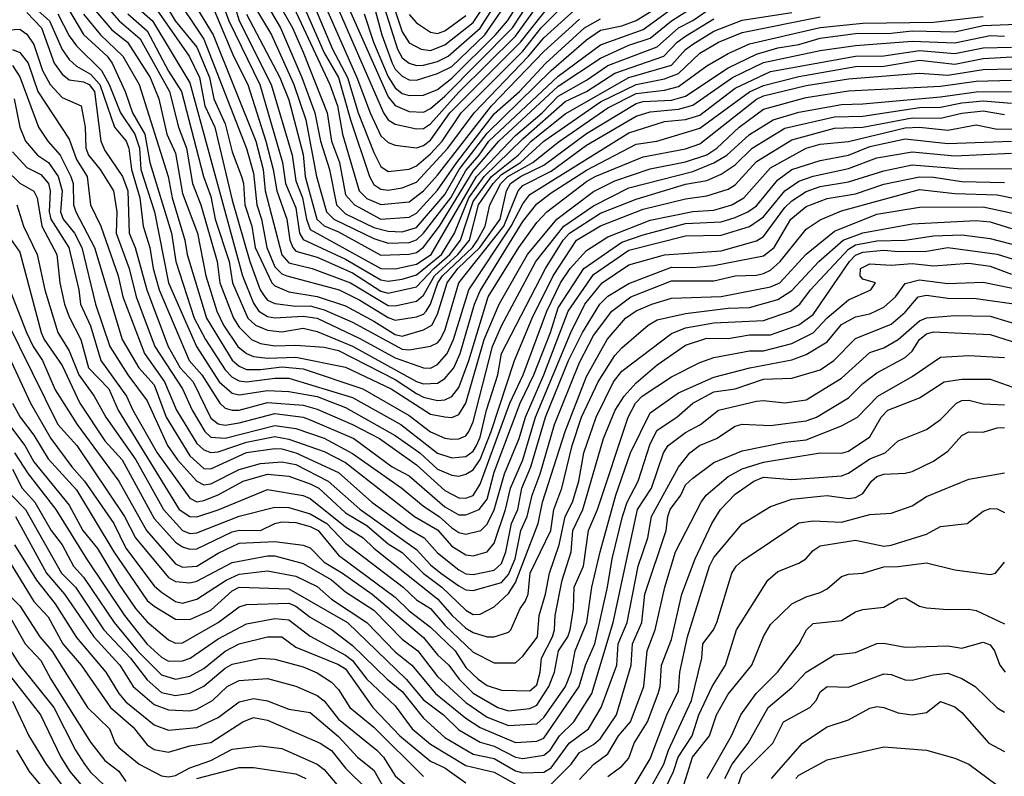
# Model space of a CAD drawing. Header units: metres. Extents: x -51132 to -49532, y -231222 to -229437.
# Tile 496 of 656: x -49736 to -49667, y -230205 to -230152. Entities that reach past the tile are written whole.
import ezdxf

# ---------------------------------------------------------------- set-up
doc = ezdxf.new("R2010")
doc.units = ezdxf.units.M
for name, color, linetype in [('CONTOUR_HALF', 8, 'Continuous'), ('CONTOUR_INDEX', 1, 'Continuous'), ('CONTOUR_INTER', 3, 'Continuous')]:
    doc.layers.add(name, color=color, linetype=linetype)

msp = doc.modelspace()

# ---------------------------------------------------------------- linework, layer by layer
at = {"layer": 'CONTOUR_HALF'}
for points, elevation in [([(-49724.533, -230149.259), (-49722.423, -230152.759), (-49719.421, -230160.259), (-49718.902, -230162.259), (-49718.743, -230163.759), (-49717.58, -230168.287), (-49717.08, -230168.862), (-49715.429, -230169.259), (-49712.732, -230170.259), (-49710.08, -230171.852), (-49709.58, -230171.896), (-49708.08, -230171.567), (-49707.58, -230171.143), (-49706.802, -230169.759), (-49705.166, -230168.259), (-49704.33, -230167.259), (-49703.695, -230164.759), (-49702.655, -230163.259), (-49702.08, -230162.606), (-49700.722, -230161.759), (-49699.08, -230160.258), (-49695.08, -230157.472), (-49692.58, -230156.254), (-49690.58, -230155.85), (-49689.58, -230155.481), (-49688.08, -230154.04), (-49686.76, -230153.259), (-49685.08, -230152.587), (-49679.58, -230151.485)], 44.5), ([(-49717.58, -230148.992), (-49714.2, -230156.259), (-49713.653, -230157.759), (-49713.289, -230159.759), (-49712.126, -230163.759), (-49711.58, -230164.298), (-49710.58, -230164.735), (-49708.58, -230164.536), (-49707.58, -230163.759), (-49706.58, -230162.668), (-49702.77, -230157.759), (-49699.08, -230153.938), (-49696.58, -230151.643)], 40.5), ([(-49710.522, -230150.259), (-49709.418, -230153.759), (-49709.08, -230154.366), (-49708.58, -230154.755), (-49708.08, -230154.913), (-49707.58, -230154.891), (-49706.58, -230154.638), (-49705.83, -230154.259), (-49703.58, -230152.269), (-49701.664, -230149.259)], 36.5), ([(-49722.043, -230149.759), (-49721.312, -230151.759), (-49719.136, -230156.259), (-49717.525, -230161.759), (-49717.313, -230163.259), (-49716.58, -230164.964), (-49716.336, -230166.759), (-49716.08, -230167.194), (-49713.08, -230168.583), (-49710.58, -230170.048), (-49710.08, -230170.148), (-49709.08, -230170.011), (-49708.08, -230169.699), (-49706.31, -230168.259), (-49705.386, -230166.759), (-49704.369, -230164.259), (-49703.304, -230162.759), (-49700.58, -230160.085), (-49697.58, -230157.465), (-49696.08, -230156.744), (-49694.08, -230155.453), (-49690.608, -230154.259), (-49689.672, -230153.259), (-49689.08, -230152.855), (-49687.08, -230151.631)], 43.5), ([(-49719.08, -230149.825), (-49717.671, -230152.259), (-49716.165, -230155.759), (-49715.239, -230158.259), (-49714.853, -230160.259), (-49714.206, -230162.259), (-49713.723, -230164.759), (-49713.08, -230165.391), (-49711.08, -230166.367), (-49710.08, -230166.62), (-49709.08, -230166.673), (-49708.08, -230166.357), (-49706.08, -230164.021), (-49705.06, -230162.259), (-49703.08, -230159.688), (-49698.58, -230155.269), (-49696.08, -230153.102), (-49695.08, -230152.423), (-49693.58, -230152.105), (-49692.58, -230151.73), (-49691.08, -230150.822)], 41.5), ([(-49714.101, -230149.759), (-49710.406, -230158.259), (-49710.08, -230158.761), (-49709.58, -230159.051), (-49708.08, -230159.384), (-49707.58, -230159.371), (-49707.08, -230159.045), (-49705.08, -230156.802), (-49701.08, -230152.837), (-49698.882, -230149.759)], 38.5), ([(-49711.776, -230151.259), (-49711.114, -230153.259), (-49710.08, -230155.722), (-49709.58, -230156.49), (-49709.08, -230156.891), (-49708.58, -230157.045), (-49707.58, -230157.007), (-49706.58, -230156.605), (-49705.58, -230155.818), (-49702.494, -230152.759), (-49701.642, -230151.759), (-49700.391, -230149.759)], 37.5), ([(-49730.08, -230150.598), (-49729.061, -230151.759), (-49727.58, -230153.03), (-49725.511, -230156.759), (-49724.861, -230159.259), (-49724.298, -230160.759), (-49723.89, -230163.259), (-49723.297, -230164.759), (-49722.147, -230168.759), (-49721.95, -230170.259), (-49720.984, -230172.759), (-49720.58, -230173.389), (-49719.712, -230174.259), (-49719.08, -230174.549), (-49718.08, -230174.71), (-49716.58, -230174.663), (-49714.58, -230174.809), (-49713.58, -230175.03), (-49709.58, -230177.094), (-49708.08, -230178.081), (-49707.58, -230178.333), (-49706.58, -230178.575), (-49706.08, -230178.528), (-49705.58, -230178.299), (-49705.08, -230177.649), (-49704.375, -230175.759), (-49703.014, -230171.259), (-49700.848, -230167.759), (-49699.58, -230166.003), (-49698.87, -230165.259), (-49696.08, -230163.096), (-49695.463, -230162.759), (-49692.08, -230161.362), (-49689.08, -230160.797), (-49688.08, -230160.442), (-49684.08, -230157.304), (-49683.58, -230157.054), (-49680.58, -230156.322), (-49677.58, -230155.854), (-49672.58, -230155.456), (-49670.58, -230155.602), (-49668.08, -230155.188), (-49665.08, -230155.118)], 47.5), ([(-49726.003, -230150.259), (-49725.107, -230151.759), (-49723.58, -230153.632), (-49722.686, -230155.759), (-49722.372, -230157.259), (-49721.58, -230159.026), (-49721.08, -230161.006), (-49720.42, -230162.759), (-49720.282, -230163.259), (-49720.198, -230164.759), (-49719.694, -230166.259), (-49719.449, -230167.759), (-49718.288, -230170.259), (-49718.08, -230170.479), (-49717.08, -230170.893), (-49715.08, -230171.22), (-49713.08, -230171.897), (-49711.08, -230172.958), (-49709.58, -230173.919), (-49709.08, -230174.035), (-49707.58, -230173.586), (-49706.982, -230173.259), (-49706.58, -230172.471), (-49705.917, -230170.259), (-49705.146, -230169.259), (-49703.608, -230167.759), (-49702.16, -230165.759), (-49701.73, -230163.759), (-49701.447, -230163.259), (-49700.735, -230162.759), (-49699.08, -230161.956), (-49696.08, -230159.716), (-49692.58, -230157.602), (-49692.08, -230157.466), (-49690.08, -230157.371), (-49689.08, -230157.083), (-49686.08, -230155.076), (-49684.08, -230154.12), (-49682.58, -230153.663), (-49681.08, -230153.436), (-49679.58, -230152.996), (-49677.08, -230152.667), (-49674.58, -230152.629), (-49673.08, -230152.47), (-49670.08, -230152.55), (-49668.08, -230152.102), (-49665.08, -230151.962)], 45.5), ([(-49720.08, -230151.283), (-49717.714, -230155.759), (-49717.08, -230157.343), (-49716.08, -230161.192), (-49715.925, -230162.759), (-49715.102, -230165.759), (-49714.58, -230166.23), (-49713.58, -230166.651), (-49710.58, -230168.317), (-49708.58, -230168.244), (-49708.08, -230168.121), (-49707.58, -230167.752), (-49706.448, -230166.259), (-49704.08, -230162.382), (-49702.251, -230160.259), (-49698.08, -230156.387), (-49695.08, -230154.394), (-49693.08, -230153.48), (-49691.58, -230152.996), (-49690.08, -230151.762), (-49687.58, -230150.168)], 42.5), ([(-49715.265, -230150.759), (-49713.998, -230153.759), (-49712.94, -230155.759), (-49712.179, -230158.259), (-49711.08, -230161.056), (-49710.58, -230162.045), (-49710.08, -230162.412), (-49708.58, -230162.237), (-49708.08, -230162.001), (-49707.08, -230161.153), (-49706.271, -230160.259), (-49704.931, -230158.259), (-49700.58, -230153.911), (-49699.268, -230152.259), (-49697.299, -230150.259)], 39.5), ([(-49735.58, -230151.173), (-49734.545, -230152.259), (-49733.654, -230154.759), (-49733.08, -230155.539), (-49732.58, -230155.922), (-49731.58, -230156.081), (-49731.188, -230156.259), (-49730.808, -230156.759), (-49730.352, -230160.259), (-49730.08, -230160.923), (-49728.816, -230162.759), (-49728.445, -230163.759), (-49728.344, -230166.759), (-49727.92, -230167.759), (-49727.095, -230170.759), (-49725.607, -230174.759), (-49724.752, -230176.259), (-49723.836, -230177.259), (-49722.58, -230179.811), (-49722.08, -230180.211), (-49721.58, -230180.303), (-49720.58, -230180.16), (-49718.08, -230179.484), (-49716.08, -230179.741), (-49715.58, -230179.933), (-49712.489, -230181.259), (-49709.787, -230183.259), (-49708.58, -230183.902), (-49706.08, -230186.088), (-49705.08, -230186.649), (-49704.58, -230186.638), (-49703.645, -230186.259), (-49703.08, -230185.541), (-49702.58, -230183.635), (-49700.756, -230178.759), (-49699.798, -230176.759), (-49698.618, -230173.759), (-49698.08, -230172.034), (-49696.274, -230169.259), (-49693.58, -230167.402), (-49692.08, -230166.862), (-49689.08, -230166.064), (-49686.58, -230165.961), (-49685.58, -230165.648), (-49684.686, -230165.259), (-49684.08, -230164.821), (-49682.58, -230162.982), (-49681.58, -230162.268), (-49679.58, -230161.623), (-49677.58, -230161.237), (-49676.08, -230160.637), (-49673.58, -230160.1), (-49670.58, -230160.425), (-49666.08, -230160.26)], 50.5), ([(-49733.377, -230151.259), (-49732.58, -230152.832), (-49732.08, -230153.534), (-49730.303, -230155.259), (-49729.765, -230156.259), (-49728.965, -230158.259), (-49727.959, -230159.759), (-49727.62, -230160.759), (-49727.529, -230162.259), (-49726.575, -230165.259), (-49725.568, -230170.259), (-49723.595, -230174.759), (-49722.006, -230177.259), (-49721.08, -230178.065), (-49720.58, -230178.176), (-49718.58, -230177.868), (-49717.08, -230177.947), (-49715.08, -230178.292), (-49713.08, -230179.059), (-49709.58, -230181.033), (-49707.829, -230182.259), (-49706.58, -230183.428), (-49705.58, -230183.846), (-49705.08, -230183.913), (-49704.58, -230183.783), (-49704.08, -230183.461), (-49703.58, -230182.732), (-49702.806, -230180.759), (-49701.153, -230175.759), (-49699.9, -230172.759), (-49698.419, -230169.759), (-49696.774, -230167.259), (-49695.08, -230166.239), (-49692.08, -230165.058), (-49689.08, -230164.326), (-49687.58, -230164.111), (-49686.08, -230163.658), (-49685.58, -230163.334), (-49684.08, -230161.685), (-49681.58, -230160.159), (-49678.58, -230159.351), (-49676.58, -230159.28), (-49673.08, -230158.607), (-49671.08, -230158.64), (-49669.58, -230158.272), (-49668.08, -230158.12), (-49666.58, -230158.38)], 49.5), ([(-49731.58, -230151.281), (-49730.381, -230152.759), (-49728.8, -230154.259), (-49727.655, -230156.259), (-49725.606, -230162.759), (-49725.328, -230164.259), (-49724.42, -230167.259), (-49724.269, -230168.259), (-49722.9, -230172.759), (-49721.08, -230175.72), (-49720.58, -230176.15), (-49720.08, -230176.373), (-49719.08, -230176.389), (-49717.58, -230176.189), (-49716.08, -230176.342), (-49711.852, -230177.759), (-49708.58, -230179.621), (-49707.08, -230180.787), (-49706.08, -230181.242), (-49705.58, -230181.311), (-49705.08, -230181.29), (-49704.58, -230181.069), (-49704.374, -230180.759), (-49704.08, -230180.082), (-49702.712, -230174.759), (-49702.08, -230173.308), (-49699.64, -230168.759), (-49697.666, -230166.259), (-49695.58, -230164.816), (-49693.08, -230163.552), (-49688.58, -230162.411), (-49687.08, -230161.79), (-49686.181, -230161.259), (-49684.58, -230159.779), (-49682.909, -230158.759), (-49681.08, -230158.21), (-49678.08, -230157.664), (-49676.58, -230157.63), (-49671.08, -230157.123), (-49668.58, -230156.78), (-49666.08, -230156.745)], 48.5), ([(-49727.85, -230150.759), (-49726.71, -230151.759), (-49724.08, -230156.137), (-49720.354, -230169.759), (-49719.58, -230171.705), (-49719.21, -230172.259), (-49718.58, -230172.649), (-49718.08, -230172.734), (-49716.08, -230172.611), (-49715.08, -230172.763), (-49712.08, -230174.193), (-49709.58, -230175.569), (-49707.58, -230176.264), (-49707.08, -230176.278), (-49706.58, -230176.027), (-49705.908, -230175.259), (-49705.461, -230174.259), (-49704.38, -230170.759), (-49701.402, -230166.259), (-49700.58, -230164.696), (-49700.08, -230164.018), (-49693.08, -230159.661), (-49690.58, -230158.874), (-49689.08, -230158.737), (-49688.08, -230158.432), (-49685.58, -230156.507), (-49683.08, -230155.337), (-49677.08, -230154.255), (-49675.08, -230154.232), (-49672.58, -230153.857), (-49670.08, -230154.072), (-49668.08, -230153.658), (-49666.08, -230153.632)], 46.5), ([(-49708.58, -230151.31), (-49708.08, -230151.913), (-49707.08, -230152.563), (-49706.58, -230152.646), (-49706.08, -230152.463), (-49704.58, -230151.374)], 35.5), ([(-49736.58, -230153.792), (-49736.08, -230153.987), (-49735.493, -230154.759), (-49734.79, -230156.759), (-49732.58, -230160.128), (-49732.08, -230161.561), (-49731.311, -230162.759), (-49731.08, -230164.759), (-49730.361, -230166.259), (-49729.129, -230169.759), (-49728.8, -230171.259), (-49727.275, -230175.259), (-49725.858, -230177.259), (-49725.018, -230179.259), (-49723.58, -230181.612), (-49723.08, -230182.062), (-49722.58, -230182.235), (-49722.08, -230182.195), (-49720.08, -230181.525), (-49718.08, -230181.124), (-49717.08, -230181.306), (-49714.58, -230182.18), (-49713.08, -230182.943), (-49708.203, -230186.759), (-49706.58, -230187.697), (-49705.58, -230188.865), (-49704.58, -230189.462), (-49704.08, -230189.532), (-49703.08, -230189.268), (-49702.58, -230188.655), (-49701.791, -230186.259), (-49701.442, -230184.759), (-49700.575, -230182.759), (-49699.664, -230179.759), (-49697.19, -230173.759), (-49696.189, -230171.759), (-49694.959, -230170.259), (-49693.08, -230168.985), (-49690.58, -230168.292), (-49686.58, -230168.008), (-49684.08, -230167.301), (-49683.58, -230166.992), (-49682.08, -230164.952), (-49681.58, -230164.461), (-49680.58, -230163.808), (-49679.58, -230163.465), (-49677.58, -230163.134), (-49675.08, -230162.357), (-49673.08, -230161.92), (-49669.58, -230162.218), (-49665.58, -230162.197)], 51.5), ([(-49736.464, -230157.259), (-49736.07, -230159.259), (-49735.669, -230160.259), (-49734.812, -230161.259), (-49734.044, -230161.759), (-49733.373, -230162.759), (-49733.091, -230163.759), (-49733.189, -230165.259), (-49733.021, -230165.759), (-49732.219, -230166.759), (-49731.686, -230167.759), (-49730.723, -230171.759), (-49729.714, -230174.759), (-49728.456, -230176.759), (-49727.08, -230178.598), (-49725.643, -230181.759), (-49724.938, -230182.759), (-49723.58, -230184.273), (-49723.08, -230184.524), (-49722.58, -230184.447), (-49720.58, -230183.443), (-49719.08, -230183.015), (-49717.58, -230182.896), (-49716.58, -230183.1), (-49714.299, -230184.259), (-49712.08, -230186.239), (-49708.08, -230189.095), (-49707.08, -230190.179), (-49706.345, -230190.759), (-49705.08, -230191.664), (-49704.58, -230191.933), (-49704.08, -230191.995), (-49702.08, -230191.423), (-49701.58, -230190.856), (-49701.107, -230189.759), (-49700.701, -230187.759), (-49700.253, -230186.759), (-49699.908, -230185.259), (-49699.345, -230183.759), (-49698.328, -230180.259), (-49696.58, -230175.898), (-49695.58, -230173.983), (-49694.278, -230172.259), (-49692.94, -230171.259), (-49690.08, -230170.123), (-49687.08, -230170.123), (-49685.58, -230169.765), (-49684.08, -230169.732), (-49683.58, -230169.61), (-49683.08, -230169.364), (-49682.411, -230168.759), (-49680.58, -230166.477), (-49679.58, -230165.822), (-49678.08, -230165.189), (-49672.58, -230163.667), (-49670.08, -230163.966), (-49667.08, -230164.052), (-49665.58, -230164.361)], 52.5), ([(-49737.057, -230162.259), (-49736.08, -230163.228), (-49735.08, -230163.779), (-49734.846, -230164.259), (-49734.515, -230166.259), (-49733.468, -230168.259), (-49733.258, -230170.259), (-49732.908, -230171.759), (-49732.58, -230172.667), (-49731.757, -230174.259), (-49731.23, -230176.259), (-49729.787, -230177.759), (-49729.135, -230179.259), (-49724.835, -230186.259), (-49724.08, -230186.77), (-49723.58, -230186.775), (-49722.08, -230186.289), (-49718.58, -230184.85), (-49716.08, -230185.274), (-49715.58, -230185.501), (-49713.08, -230187.492), (-49711.846, -230188.259), (-49711.08, -230189), (-49706.58, -230192.576), (-49705.56, -230193.759), (-49704.58, -230194.659), (-49704.08, -230194.961), (-49703.08, -230195.269), (-49702.58, -230195.271), (-49701.58, -230194.937), (-49701.405, -230194.759), (-49700.768, -230193.259), (-49700.404, -230192.759), (-49700.203, -230192.259), (-49700.042, -230190.759), (-49698.596, -230187.759), (-49698.378, -230186.259), (-49697.814, -230184.759), (-49697.091, -230181.759), (-49696.434, -230179.759), (-49695.255, -230177.259), (-49694.08, -230175.386), (-49693.58, -230174.842), (-49691.718, -230173.259), (-49691.08, -230172.87), (-49689.08, -230172.428), (-49686.08, -230172.052), (-49684.58, -230172.006), (-49682.58, -230171.447), (-49681.58, -230170.801), (-49679.667, -230168.759), (-49677.963, -230167.259), (-49676.58, -230166.722), (-49673.08, -230166.101), (-49668.58, -230165.862), (-49667.58, -230165.957), (-49666.08, -230166.426)], 53.5), ([(-49737.58, -230165.973), (-49736.08, -230168.087), (-49734.564, -230173.759), (-49734.344, -230174.259), (-49733.08, -230176.095), (-49731.826, -230178.759), (-49730.08, -230181.427), (-49728.844, -230182.759), (-49726.58, -230186.896), (-49725.08, -230188.575), (-49724.58, -230188.915), (-49724.08, -230189.066), (-49723.58, -230189.036), (-49721.08, -230187.848), (-49720.58, -230187.734), (-49719.08, -230187.747), (-49718.08, -230187.251), (-49717.58, -230187.14), (-49716.58, -230187.193), (-49715.58, -230187.459), (-49715.021, -230187.759), (-49713.58, -230189.498), (-49709.58, -230192.451), (-49708.58, -230193.428), (-49707.08, -230194.571), (-49705.337, -230196.259), (-49704.58, -230197.415), (-49703.732, -230198.259), (-49703.08, -230198.697), (-49702.08, -230199.034), (-49700.08, -230199.084), (-49699.58, -230198.649), (-49699.346, -230197.759), (-49699.261, -230196.759), (-49698.464, -230195.259), (-49698.327, -230194.759), (-49698.29, -230193.759), (-49697.798, -230191.259), (-49697.166, -230189.259), (-49697.048, -230187.759), (-49696.322, -230186.259), (-49694.869, -230181.259), (-49694.048, -230179.259), (-49693.421, -230178.259), (-49692.58, -230177.324), (-49691.08, -230176.045), (-49689.08, -230174.666), (-49687.58, -230174.159), (-49686.08, -230174.197), (-49684.58, -230173.946), (-49683.08, -230173.927), (-49681.08, -230173.233), (-49680.08, -230172.498), (-49677.502, -230168.759), (-49677.08, -230168.311), (-49676.58, -230168.101), (-49675.08, -230167.957), (-49674.08, -230168.062), (-49672.08, -230168.027), (-49670.58, -230167.764), (-49667.08, -230168.249), (-49663.08, -230169.493)], 54.5), ([(-49738.857, -230169.259), (-49733.394, -230180.259), (-49732.042, -230181.759), (-49728.675, -230186.759), (-49727.911, -230188.259), (-49725.58, -230191.076), (-49725.08, -230191.357), (-49724.08, -230191.456), (-49723.58, -230191.327), (-49721.08, -230190.014), (-49718.58, -230189.535), (-49718.08, -230189.546), (-49716.08, -230190.088), (-49714.08, -230191.231), (-49713.08, -230192.072), (-49711.08, -230193.369), (-49709.08, -230195.426), (-49707.989, -230196.259), (-49706.58, -230198.059), (-49704.58, -230199.894), (-49703.08, -230200.923), (-49701.58, -230201.527), (-49699.58, -230201.407), (-49699.08, -230200.965), (-49697.567, -230198.759), (-49697.164, -230197.759), (-49696.881, -230196.259), (-49696.043, -230194.259), (-49695.687, -230191.759), (-49695.111, -230189.259), (-49694.002, -230185.259), (-49692.98, -230182.259), (-49691.58, -230179.454), (-49689.58, -230178.024), (-49687.08, -230176.916), (-49684.535, -230176.259), (-49681.58, -230175.689), (-49680.58, -230175.335), (-49679.08, -230174.433), (-49678.08, -230173.208), (-49677.08, -230172.664), (-49676.08, -230172.451), (-49675.08, -230171.984), (-49674.258, -230171.259), (-49673.58, -230170.32), (-49672.58, -230170.043), (-49670.58, -230170.313), (-49668.08, -230170.227), (-49665.08, -230170.839)], 55.5), ([(-49736.58, -230178.755), (-49736.05, -230179.759), (-49735.08, -230181.009), (-49734.08, -230182.699), (-49732.08, -230184.883), (-49729.44, -230189.259), (-49727.08, -230192.685), (-49726.58, -230193.103), (-49725.08, -230194.021), (-49724.08, -230194.03), (-49722.58, -230193.369), (-49721.08, -230192.019), (-49720.58, -230191.757), (-49717.08, -230191.881), (-49712.94, -230194.259), (-49708.792, -230198.259), (-49707.58, -230199.715), (-49706.173, -230200.759), (-49705.08, -230201.819), (-49703.58, -230202.705), (-49702.58, -230202.984), (-49701.08, -230203.757), (-49700.58, -230203.853), (-49699.08, -230203.621), (-49698.65, -230203.259), (-49697.986, -230202.259), (-49696.965, -230201.259), (-49695.696, -230199.259), (-49694.196, -230194.259), (-49692.478, -230186.259), (-49691.489, -230184.759), (-49690.651, -230182.259), (-49690.307, -230181.759), (-49689.08, -230180.826), (-49688.032, -230180.259), (-49686.768, -230179.259), (-49684.08, -230178.618), (-49683.58, -230178.562), (-49682.08, -230178.739), (-49680.58, -230178.529), (-49678.08, -230176.997), (-49676.08, -230175.194), (-49675.08, -230174.842), (-49674.08, -230174.255), (-49672.58, -230172.945), (-49672.08, -230172.726), (-49670.08, -230172.58), (-49667.58, -230172.614), (-49665.08, -230173.368)], 56.5), ([(-49698.58, -230205.673), (-49697.16, -230204.259), (-49696.58, -230203.417), (-49695.58, -230202.873), (-49695.08, -230202.442), (-49693.95, -230200.759), (-49692.926, -230197.259), (-49692.839, -230195.759), (-49692.163, -230194.259), (-49691.948, -230192.259), (-49690.456, -230187.759), (-49690.338, -230186.759), (-49690.167, -230186.259), (-49689.405, -230185.259), (-49689.08, -230184.535), (-49688.58, -230184.051), (-49687.08, -230182.956), (-49685.08, -230182.123), (-49682.08, -230181.507), (-49680.58, -230181.345), (-49678.08, -230180.37), (-49676.953, -230179.759), (-49675.511, -230178.259), (-49673.08, -230176.866), (-49671.08, -230175.506), (-49669.08, -230175.391), (-49666.58, -230175.54)], 57.5), ([(-49694.58, -230205.122), (-49693.58, -230204.398), (-49693.08, -230203.832), (-49692.712, -230202.759), (-49691.78, -230201.259), (-49691.014, -230199.259), (-49690.868, -230198.759), (-49690.774, -230197.259), (-49690.08, -230195.443), (-49689.355, -230192.259), (-49688.409, -230189.759), (-49687.225, -230187.259), (-49686.606, -230186.259), (-49685.58, -230185.195), (-49684.253, -230184.259), (-49683.58, -230183.989), (-49681.58, -230184.148), (-49678.08, -230183.892), (-49677.58, -230183.693), (-49676.08, -230182.688), (-49674.996, -230182.259), (-49674.08, -230181.416), (-49672.08, -230180.625), (-49671.08, -230179.922), (-49669.951, -230178.759), (-49669.58, -230178.567), (-49669.08, -230178.556), (-49668.08, -230178.799), (-49666.58, -230178.878)], 58.5), ([(-49736.445, -230182.259), (-49735.488, -230183.759), (-49733.521, -230186.259), (-49731.375, -230189.759), (-49728.679, -230193.759), (-49727.102, -230195.759), (-49726.08, -230196.69), (-49725.58, -230196.978), (-49724.58, -230196.949), (-49724.04, -230196.759), (-49722.08, -230195.407), (-49720.08, -230194.341), (-49718.08, -230193.962), (-49717.08, -230194.069), (-49715.58, -230195.225), (-49713.08, -230196.563), (-49712.58, -230196.943), (-49711.58, -230198.251), (-49709.58, -230200.122), (-49708.372, -230201.759), (-49707.08, -230202.844), (-49704.58, -230204.35), (-49702.58, -230204.818), (-49700.58, -230205.952)], 57.5), ([(-49692.08, -230206.86), (-49690.62, -230204.259), (-49690.29, -230203.259), (-49688.672, -230199.759), (-49687.928, -230196.759), (-49687.864, -230195.759), (-49687.1, -230194.759), (-49686.868, -230194.259), (-49685.822, -230190.759), (-49685.508, -230190.259), (-49685.08, -230189.898), (-49681.08, -230187.212), (-49680.08, -230187.08), (-49678.08, -230187.171), (-49676.08, -230186.611), (-49674.58, -230186.523), (-49673.08, -230186.006), (-49672.08, -230185.343), (-49669.08, -230184.125), (-49666.58, -230183.676)], 59.5), ([(-49736.656, -230185.259), (-49735.678, -230186.259), (-49733.133, -230190.759), (-49732.134, -230191.759), (-49730.134, -230194.759), (-49728.262, -230196.759), (-49727.08, -230198.289), (-49726.08, -230199.192), (-49725.08, -230199.395), (-49724.08, -230199.248), (-49723.08, -230198.751), (-49721.58, -230197.466), (-49721.08, -230197.188), (-49719.08, -230196.766), (-49718.08, -230196.847), (-49716.08, -230197.368), (-49715.08, -230197.806), (-49714.08, -230198.471), (-49713.58, -230198.982), (-49712.77, -230200.259), (-49711.08, -230201.632), (-49707.58, -230205.116)], 58.5), ([(-49736.438, -230188.759), (-49734.892, -230191.259), (-49733.58, -230192.934), (-49732.08, -230195.314), (-49729.995, -230197.759), (-49729.072, -230199.259), (-49728.58, -230199.844), (-49726.58, -230201.464), (-49725.58, -230201.847), (-49723.58, -230201.674), (-49722.08, -230200.967), (-49720.58, -230199.852), (-49719.58, -230199.611), (-49718.58, -230199.791), (-49717.08, -230200.374), (-49715.58, -230200.611), (-49713.58, -230202.288), (-49712.229, -230203.759), (-49711.08, -230204.68), (-49710.47, -230205.759)], 59.5), ([(-49689.54, -230206.759), (-49688.604, -230203.759), (-49687.383, -230202.259), (-49686.893, -230200.759), (-49686.08, -230199.311), (-49684.395, -230197.259), (-49683.58, -230195.231), (-49683.08, -230194.384), (-49681.58, -230192.931), (-49680.58, -230192.444), (-49679.58, -230192.138), (-49679.08, -230191.863), (-49678.08, -230191.007), (-49677.58, -230190.833), (-49676.58, -230190.775), (-49675.08, -230190.309), (-49674.08, -230190.301), (-49672.08, -230190.026), (-49670.08, -230190.52), (-49667.58, -230190.866), (-49667.205, -230190.759), (-49666.58, -230189.977)], 60.5), ([(-49737.361, -230191.759), (-49736.08, -230193.081), (-49734.649, -230195.259), (-49733.81, -230196.259), (-49731.287, -230200.259), (-49729.747, -230201.759), (-49729.331, -230202.759), (-49729.08, -230203.075), (-49727.643, -230204.259), (-49726.08, -230205.086), (-49725.58, -230205.143), (-49725.08, -230205.047), (-49724.08, -230204.503), (-49722.58, -230203.989), (-49721.08, -230203.202), (-49719.08, -230202.957), (-49717.58, -230203.145), (-49715.093, -230204.259), (-49714.58, -230204.624), (-49713.58, -230205.825)], 60.5), ([(-49737.346, -230195.259), (-49736.08, -230197.25), (-49733.672, -230200.259), (-49732.14, -230203.259), (-49731.495, -230204.259), (-49731.08, -230204.824), (-49730.1, -230205.759)], 61.5), ([(-49686.31, -230205.259), (-49685.792, -230204.259), (-49684.653, -230202.759), (-49683.251, -230200.259), (-49681.58, -230198.839), (-49680.58, -230197.759), (-49678.58, -230196.535), (-49677.08, -230196.37), (-49675.58, -230195.74), (-49675.08, -230195.704), (-49673.58, -230196.001), (-49670.58, -230195.906), (-49669.58, -230196.07), (-49668.08, -230195.643), (-49667.58, -230195.818), (-49667.274, -230196.259), (-49666.891, -230197.259), (-49666.52, -230197.759)], 61.5), ([(-49736.58, -230199.807), (-49735.433, -230202.259), (-49734.208, -230204.259), (-49731.58, -230207.769)], 62.5), ([(-49683.018, -230205.259), (-49680.829, -230202.759), (-49679.08, -230201.62), (-49677.58, -230201.118), (-49676.08, -230200.307), (-49675.58, -230200.171), (-49675.08, -230200.244), (-49674.08, -230200.63), (-49673.08, -230200.77), (-49672.08, -230200.603), (-49671.08, -230199.822), (-49670.08, -230200.212), (-49669.58, -230200.593), (-49667.685, -230202.759), (-49666.58, -230203.354)], 62.5)]:
    msp.add_lwpolyline(points, dxfattribs=dict(at, elevation=elevation))
at = {"layer": 'CONTOUR_INDEX'}
for points, elevation in [([(-49725.265, -230149.759), (-49723.08, -230153.062), (-49720.08, -230160.783), (-49719.58, -230162.527), (-49719.333, -230164.759), (-49719.008, -230165.759), (-49718.634, -230167.759), (-49718.08, -230169.14), (-49717.58, -230169.633), (-49717.228, -230169.759), (-49713.54, -230170.759), (-49712.08, -230171.488), (-49710.08, -230172.719), (-49709.58, -230172.894), (-49708.08, -230172.666), (-49707.58, -230172.469), (-49707.384, -230172.259), (-49707.08, -230171.778), (-49706.567, -230170.259), (-49706.234, -230169.759), (-49704.13, -230167.759), (-49703.768, -230167.259), (-49703.234, -230166.259), (-49702.9, -230164.759), (-49702.119, -230163.259), (-49701.618, -230162.759), (-49699.853, -230161.759), (-49698.08, -230160.322), (-49694.58, -230157.914), (-49692.58, -230156.89), (-49690.58, -230156.669), (-49689.58, -230156.41), (-49687.58, -230154.944), (-49686.08, -230154.065), (-49684.58, -230153.383), (-49679.58, -230152.222), (-49676.58, -230151.915), (-49671.58, -230151.858), (-49668.08, -230151.445)], 45), ([(-49735.58, -230150.35), (-49733.969, -230151.759), (-49733.08, -230153.788), (-49732.58, -230154.488), (-49732.08, -230154.964), (-49731.08, -230155.538), (-49730.413, -230156.259), (-49729.397, -230159.259), (-49728.577, -230160.259), (-49728.383, -230160.759), (-49728.196, -230162.259), (-49727.604, -230164.259), (-49727.368, -230166.259), (-49726.897, -230167.759), (-49726.669, -230169.259), (-49726.244, -230170.759), (-49724.113, -230175.759), (-49723.229, -230176.759), (-49721.956, -230178.759), (-49721.58, -230179.124), (-49721.08, -230179.265), (-49720.58, -230179.258), (-49718.58, -230178.71), (-49716.08, -230178.913), (-49715.08, -230179.184), (-49712.58, -230180.261), (-49710.694, -230181.259), (-49708.08, -230183.104), (-49706.08, -230184.925), (-49705.08, -230185.446), (-49704.58, -230185.475), (-49704.08, -230185.271), (-49703.58, -230184.488), (-49701.483, -230178.759), (-49700.551, -230176.759), (-49698.88, -230172.259), (-49697.905, -230170.259), (-49697.237, -230169.259), (-49696.08, -230167.974), (-49694.58, -230167.021), (-49691.58, -230165.829), (-49688.58, -230165.219), (-49687.08, -230165.128), (-49685.81, -230164.759), (-49684.966, -230164.259), (-49683.08, -230162.134), (-49680.579, -230160.759), (-49679.58, -230160.479), (-49677.58, -230160.288), (-49673.58, -230159.317), (-49672.58, -230159.276), (-49670.58, -230159.487), (-49668.58, -230159.104), (-49667.08, -230159.408), (-49664.58, -230159.39)], 50), ([(-49716.03, -230150.759), (-49714.58, -230154.012), (-49713.579, -230155.759), (-49712.738, -230158.759), (-49711.381, -230162.759), (-49711.08, -230163.312), (-49710.58, -230163.64), (-49710.08, -230163.71), (-49709.08, -230163.564), (-49708.08, -230163.154), (-49705.866, -230160.759), (-49704.012, -230158.259), (-49700.157, -230154.259), (-49699.08, -230152.956), (-49696.651, -230150.759)], 40), ([(-49736.776, -230170.759), (-49735.599, -230173.759), (-49735.125, -230174.759), (-49734.464, -230175.759), (-49733.58, -230177.822), (-49732.017, -230180.259), (-49729.094, -230184.259), (-49727.123, -230187.759), (-49725.08, -230190.094), (-49724.58, -230190.347), (-49723.58, -230190.282), (-49722.08, -230189.343), (-49720.58, -230188.642), (-49718.08, -230188.533), (-49716.08, -230188.799), (-49715.58, -230188.984), (-49714.58, -230189.989), (-49713.287, -230190.759), (-49711.212, -230192.259), (-49707.58, -230195.315), (-49706.58, -230196.536), (-49705.798, -230197.259), (-49705.069, -230198.259), (-49704.08, -230199.235), (-49702.326, -230200.259), (-49701.58, -230200.475), (-49700.08, -230200.324), (-49699.58, -230200.082), (-49698.734, -230198.759), (-49698.326, -230197.759), (-49698.048, -230196.259), (-49697.395, -230195.259), (-49697.226, -230194.759), (-49696.986, -230193.259), (-49696.938, -230191.759), (-49696.298, -230190.259), (-49695.943, -230187.759), (-49695.305, -230186.259), (-49693.13, -230179.759), (-49692.608, -230178.759), (-49692.148, -230178.259), (-49690.08, -230176.894), (-49688.08, -230175.878), (-49687.08, -230175.524), (-49684.58, -230175.064), (-49683.58, -230175.074), (-49681.58, -230174.552), (-49680.08, -230173.797), (-49679.08, -230172.729), (-49677.58, -230171.457), (-49676.012, -230170.759), (-49675.67, -230170.259), (-49676.58, -230169.993), (-49676.769, -230169.759), (-49676.746, -230169.259), (-49676.08, -230168.915), (-49674.58, -230169.01), (-49673.08, -230168.891), (-49671.58, -230169.07), (-49669.08, -230168.869), (-49667.58, -230169.094), (-49666.08, -230169.645)], 55), ([(-49691.127, -230207.259), (-49689.928, -230204.759), (-49689.594, -230203.759), (-49688.607, -230202.259), (-49688.137, -230200.759), (-49687.21, -230198.759), (-49686.261, -230197.259), (-49685.479, -230194.759), (-49683.271, -230191.259), (-49682.58, -230190.637), (-49681.08, -230190.07), (-49680.593, -230189.759), (-49680.08, -230189.172), (-49679.58, -230188.831), (-49677.08, -230188.444), (-49675.08, -230188.848), (-49674.58, -230188.785), (-49672.08, -230188.008), (-49671.08, -230187.474), (-49669.202, -230187.259), (-49668.08, -230186.375), (-49667.58, -230186.198), (-49667.08, -230186.213), (-49666.58, -230186.472)], 60), ([(-49737.859, -230188.259), (-49735.091, -230192.759), (-49734.08, -230193.837), (-49733.041, -230195.759), (-49731.73, -230197.259), (-49729.675, -230200.259), (-49728.08, -230201.633), (-49727.08, -230202.898), (-49726.58, -230203.21), (-49725.58, -230203.406), (-49724.08, -230202.964), (-49722.58, -230202.723), (-49720.323, -230201.259), (-49719.58, -230200.953), (-49718.58, -230201.153), (-49714.877, -230202.759), (-49714.08, -230203.289), (-49713.08, -230204.532), (-49711.58, -230206.024)], 60)]:
    msp.add_lwpolyline(points, dxfattribs=dict(at, elevation=elevation))
at = {"layer": 'CONTOUR_INTER'}
for points, elevation in [([(-49718.58, -230149.114), (-49716.821, -230152.259), (-49716.08, -230153.986), (-49714.378, -230158.259), (-49714.07, -230160.259), (-49713.506, -230161.759), (-49713.08, -230164.06), (-49712.449, -230164.759), (-49710.58, -230165.757), (-49708.58, -230165.626), (-49708.08, -230165.342), (-49706.58, -230163.718), (-49705.237, -230161.759), (-49702.58, -230158.338), (-49700.798, -230156.759), (-49698.954, -230154.759), (-49696.22, -230152.259), (-49695.08, -230151.616)], 41), ([(-49713.56, -230149.259), (-49710.08, -230157.128), (-49709.58, -230157.738), (-49708.58, -230158.161), (-49707.58, -230158.214), (-49707.08, -230157.947), (-49706.08, -230157.077), (-49701.289, -230152.259), (-49699.676, -230149.759)], 38), ([(-49710.176, -230149.259), (-49709.08, -230152.538), (-49708.58, -230153.318), (-49707.752, -230153.759), (-49707.08, -230153.86), (-49706.08, -230153.449), (-49704.08, -230151.869), (-49702.08, -230148.864)], 36), ([(-49711.053, -230150.759), (-49710.522, -230152.759), (-49709.792, -230154.759), (-49709.58, -230155.175), (-49709.08, -230155.665), (-49708.58, -230155.919), (-49708.08, -230155.943), (-49706.58, -230155.49), (-49705.58, -230154.985), (-49703.252, -230152.759), (-49701.192, -230149.759)], 37), ([(-49733.08, -230150.164), (-49731.58, -230152.716), (-49729.918, -230154.259), (-49729.55, -230154.759), (-49728.645, -230156.759), (-49728.124, -230158.259), (-49727.259, -230159.759), (-49726.887, -230161.759), (-49725.372, -230166.759), (-49725.066, -230168.759), (-49723.776, -230172.759), (-49722.973, -230174.259), (-49721.58, -230176.395), (-49721.08, -230176.916), (-49720.58, -230177.184), (-49720.08, -230177.245), (-49718.08, -230176.997), (-49717.08, -230176.998), (-49712.58, -230178.367), (-49709.179, -230180.259), (-49706.58, -230182.299), (-49705.58, -230182.609), (-49704.58, -230182.515), (-49704.08, -230182.159), (-49703.849, -230181.759), (-49703.58, -230181.165), (-49703.131, -230179.259), (-49702.333, -230176.759), (-49702.08, -230175.248), (-49698.979, -230169.259), (-49697.712, -230167.259), (-49697.265, -230166.759), (-49695.08, -230165.337), (-49692.58, -230164.344), (-49689.08, -230163.286), (-49687.58, -230163.029), (-49686.58, -230162.599), (-49685.58, -230161.929), (-49684.372, -230160.759), (-49682.08, -230159.335), (-49678.58, -230158.541), (-49676.58, -230158.484), (-49672.58, -230157.887), (-49671.08, -230157.859), (-49669.58, -230157.547), (-49668.08, -230157.409), (-49666.08, -230157.573)], 49), ([(-49722.66, -230150.259), (-49720.999, -230154.259), (-49719.986, -230156.259), (-49718.716, -230160.259), (-49718.18, -230162.259), (-49717.938, -230163.759), (-49717.223, -230165.759), (-49717.004, -230167.259), (-49716.805, -230167.759), (-49716.58, -230168.026), (-49715.08, -230168.46), (-49712.58, -230169.559), (-49710.58, -230170.844), (-49710.08, -230170.995), (-49708.08, -230170.552), (-49706.86, -230169.259), (-49705.711, -230168.259), (-49704.961, -230167.259), (-49704.08, -230164.512), (-49702.778, -230162.759), (-49700.908, -230161.259), (-49699.982, -230160.259), (-49697.58, -230158.328), (-49693.085, -230155.759), (-49690.08, -230154.889), (-49689.08, -230153.78), (-49688.58, -230153.42), (-49687.08, -230152.49), (-49685.08, -230151.714), (-49681.58, -230151.177)], 44), ([(-49721.041, -230150.259), (-49720.587, -230151.759), (-49718.325, -230156.259), (-49716.842, -230161.259), (-49716.58, -230163.067), (-49716.109, -230164.259), (-49715.841, -230165.759), (-49715.58, -230166.485), (-49710.58, -230169.248), (-49709.58, -230169.263), (-49708.08, -230168.952), (-49707.035, -230168.259), (-49703.839, -230162.759), (-49701.08, -230159.87), (-49699.214, -230158.259), (-49698.08, -230157.085), (-49696.08, -230155.957), (-49694.58, -230154.916), (-49691.08, -230153.592), (-49689.58, -230152.256), (-49688.58, -230151.741), (-49687.124, -230150.759)], 43), ([(-49719.514, -230150.759), (-49718.313, -230152.759), (-49716.735, -230156.259), (-49715.894, -230158.759), (-49715.13, -230162.759), (-49714.421, -230165.259), (-49713.905, -230165.759), (-49711.08, -230167.121), (-49710.08, -230167.459), (-49708.58, -230167.423), (-49708.08, -230167.225), (-49707.58, -230166.765), (-49705.657, -230164.259), (-49704.58, -230162.322), (-49703.642, -230161.259), (-49702.961, -230160.259), (-49698.08, -230155.664), (-49695.08, -230153.454), (-49692.08, -230152.369), (-49689.58, -230150.566)], 42), ([(-49714.58, -230150.548), (-49712.282, -230155.759), (-49711.339, -230158.259), (-49710.58, -230159.886), (-49710.08, -230160.361), (-49709.58, -230160.536), (-49708.08, -230160.733), (-49707.58, -230160.562), (-49707.08, -230160.194), (-49705.715, -230158.259), (-49700.733, -230153.259), (-49698.345, -230150.259)], 39), ([(-49730.984, -230150.759), (-49729.58, -230152.401), (-49728.471, -230153.259), (-49726.883, -230155.759), (-49726.251, -230157.259), (-49725.69, -230159.759), (-49725.08, -230161.114), (-49724.58, -230163.947), (-49723.535, -230166.759), (-49722.931, -230169.759), (-49722.161, -230172.259), (-49721.704, -230173.259), (-49720.683, -230174.759), (-49720.08, -230175.247), (-49719.58, -230175.465), (-49718.58, -230175.574), (-49716.58, -230175.503), (-49713.08, -230176.212), (-49709.859, -230177.759), (-49707.08, -230179.548), (-49706.08, -230179.727), (-49705.58, -230179.772), (-49705.08, -230179.565), (-49704.587, -230178.759), (-49703.291, -230174.259), (-49702.25, -230171.759), (-49700.242, -230168.259), (-49698.175, -230165.759), (-49695.58, -230163.809), (-49694.08, -230163.058), (-49691.58, -230162.212), (-49689.08, -230161.724), (-49687.58, -230161.213), (-49686.87, -230160.759), (-49685.291, -230159.259), (-49683.58, -230157.989), (-49680.58, -230157.182), (-49677.58, -230156.695), (-49671.08, -230156.387), (-49668.58, -230156.034), (-49666.08, -230155.956)], 48), ([(-49728.459, -230151.259), (-49727.08, -230152.457), (-49725.58, -230155.319), (-49724.65, -230156.759), (-49723.118, -230162.759), (-49722.58, -230164.171), (-49722.281, -230165.759), (-49721.29, -230168.759), (-49721.058, -230170.259), (-49719.97, -230172.759), (-49719.437, -230173.259), (-49718.58, -230173.613), (-49717.58, -230173.713), (-49716.08, -230173.474), (-49715.08, -230173.706), (-49712.58, -230174.733), (-49708.08, -230177.239), (-49707.58, -230177.398), (-49706.58, -230177.341), (-49706.08, -230177.018), (-49705.443, -230176.259), (-49704.99, -230175.259), (-49703.972, -230171.759), (-49703.58, -230170.824), (-49700.58, -230165.943), (-49699.58, -230164.691), (-49698.58, -230163.897), (-49696.08, -230162.316), (-49692.58, -230160.46), (-49691.105, -230160.259), (-49688.08, -230159.352), (-49684.58, -230156.768), (-49683.58, -230156.319), (-49681.08, -230155.69), (-49677.08, -230154.989), (-49675.08, -230154.967), (-49672.58, -230154.551), (-49670.08, -230154.823), (-49668.08, -230154.415), (-49663.58, -230154.154)], 47), ([(-49726.56, -230150.759), (-49724.115, -230154.259), (-49723.395, -230155.759), (-49723.002, -230157.759), (-49722.319, -230159.259), (-49721.08, -230164.423), (-49719.834, -230168.759), (-49719.096, -230170.759), (-49718.778, -230171.259), (-49718.58, -230171.485), (-49718.08, -230171.711), (-49716.58, -230171.901), (-49715.58, -230171.889), (-49714.58, -230172.176), (-49712.58, -230173.034), (-49709.08, -230174.946), (-49708.58, -230174.999), (-49707.08, -230174.743), (-49706.58, -230174.492), (-49706.393, -230174.259), (-49706.08, -230173.618), (-49705.08, -230170.259), (-49701.909, -230166.259), (-49700.906, -230163.759), (-49700.58, -230163.385), (-49698.58, -230162.375), (-49696.08, -230160.53), (-49692.58, -230158.488), (-49691.58, -230158.198), (-49689.58, -230158.002), (-49688.58, -230157.715), (-49685.768, -230155.759), (-49683.58, -230154.698), (-49679.58, -230153.861), (-49677.08, -230153.515), (-49673.08, -230153.186), (-49670.08, -230153.315), (-49667.58, -230152.791), (-49666.58, -230152.851)], 46), ([(-49737.58, -230152.442), (-49736.08, -230152.347), (-49735.58, -230152.703), (-49735.08, -230153.425), (-49734.468, -230155.259), (-49733.92, -230156.259), (-49733.08, -230157.173), (-49731.751, -230157.759), (-49731.454, -230159.259), (-49731.418, -230160.759), (-49731.228, -230161.259), (-49730.397, -230162.259), (-49729.455, -230163.759), (-49729.215, -230165.259), (-49729.263, -230166.759), (-49728.358, -230169.259), (-49727.852, -230171.259), (-49726.541, -230174.759), (-49724.589, -230177.759), (-49723.914, -230179.259), (-49723.021, -230180.759), (-49722.58, -230181.15), (-49721.58, -230181.237), (-49718.08, -230180.328), (-49716.58, -230180.557), (-49714.58, -230181.227), (-49712.58, -230182.311), (-49709.12, -230184.759), (-49707.58, -230186.036), (-49706.468, -230186.759), (-49705.58, -230187.568), (-49705.08, -230187.903), (-49704.58, -230188.002), (-49703.542, -230187.759), (-49703.08, -230187.314), (-49702.58, -230186.301), (-49701.859, -230183.759), (-49700.83, -230181.259), (-49700.387, -230179.759), (-49699.086, -230176.759), (-49697.372, -230172.259), (-49695.58, -230169.666), (-49693.08, -230167.955), (-49689.08, -230166.952), (-49686.58, -230166.9), (-49684.58, -230166.291), (-49683.58, -230165.613), (-49682.08, -230163.759), (-49681.08, -230163.093), (-49680.08, -230162.726), (-49677.58, -230162.196), (-49675.58, -230161.442), (-49673.08, -230161.021), (-49670.08, -230161.297), (-49666.08, -230161.101)], 51), ([(-49736.58, -230154.912), (-49736.08, -230155.716), (-49734.756, -230159.259), (-49734.103, -230160.259), (-49733.235, -230161.259), (-49732.469, -230162.759), (-49732.299, -230163.259), (-49732.274, -230164.759), (-49732.128, -230165.259), (-49730.803, -230167.759), (-49728.836, -230174.259), (-49727.662, -230176.259), (-49726.58, -230177.474), (-49725.752, -230179.759), (-49724.08, -230182.479), (-49723.08, -230183.363), (-49722.58, -230183.402), (-49720.08, -230182.24), (-49718.08, -230181.97), (-49717.58, -230181.987), (-49716.58, -230182.268), (-49713.58, -230183.66), (-49711.228, -230185.759), (-49708.58, -230187.66), (-49707.523, -230188.259), (-49706.58, -230189.328), (-49705.08, -230190.521), (-49704.58, -230190.802), (-49704.08, -230190.868), (-49702.58, -230190.544), (-49702.08, -230190.086), (-49701.767, -230189.259), (-49701.358, -230187.259), (-49700.929, -230186.259), (-49700.634, -230184.759), (-49699.996, -230183.259), (-49698.96, -230179.759), (-49697.342, -230175.759), (-49696.357, -230173.759), (-49695.13, -230171.759), (-49694.58, -230171.198), (-49693.08, -230170.319), (-49690.08, -230169.161), (-49688.58, -230169.184), (-49687.08, -230169.044), (-49683.58, -230168.365), (-49682.82, -230167.759), (-49681.65, -230165.759), (-49680.58, -230164.865), (-49679.08, -230164.313), (-49677.08, -230163.967), (-49675.08, -230163.296), (-49672.58, -230162.769), (-49671.58, -230162.792), (-49669.58, -230163.1), (-49666.58, -230163.184)], 52), ([(-49736.58, -230161.011), (-49735.58, -230162.12), (-49734.58, -230162.609), (-49734.042, -230163.259), (-49733.94, -230163.759), (-49734, -230165.259), (-49733.884, -230165.759), (-49732.609, -230167.759), (-49731.911, -230170.759), (-49731.797, -230171.759), (-49731.08, -230173.294), (-49730.342, -230175.759), (-49728.531, -230178.259), (-49728.084, -230179.259), (-49726.37, -230182.259), (-49724.08, -230185.472), (-49723.58, -230185.719), (-49723.08, -230185.629), (-49722.08, -230185.243), (-49720.298, -230184.259), (-49718.58, -230183.766), (-49717.08, -230183.913), (-49715.58, -230184.454), (-49714.971, -230184.759), (-49713.08, -230186.504), (-49711.58, -230187.407), (-49710.08, -230188.684), (-49709.08, -230189.308), (-49707.594, -230190.759), (-49706.295, -230191.759), (-49704.58, -230193.38), (-49704.08, -230193.673), (-49703.58, -230193.657), (-49702.58, -230193.152), (-49701.58, -230192.204), (-49701.08, -230191.432), (-49699.494, -230187.259), (-49699.179, -230185.759), (-49697.592, -230180.759), (-49696.08, -230176.878), (-49694.611, -230174.259), (-49693.32, -230172.759), (-49692.58, -230172.248), (-49691.47, -230171.759), (-49690.08, -230171.344), (-49686.58, -230171.227), (-49683.08, -230170.557), (-49682.436, -230170.259), (-49680.58, -230168.242), (-49678.58, -230166.607), (-49675.58, -230165.403), (-49672.58, -230164.925), (-49668.08, -230164.902), (-49665.58, -230165.447)], 53), ([(-49736.272, -230164.759), (-49735.801, -230166.259), (-49734.836, -230168.259), (-49734.305, -230170.759), (-49733.381, -230173.759), (-49732.58, -230175.068), (-49731.908, -230176.759), (-49730.82, -230178.259), (-49729.993, -230179.759), (-49727.873, -230182.759), (-49725.927, -230186.259), (-49724.595, -230187.759), (-49724.08, -230187.966), (-49723.58, -230187.913), (-49720.58, -230186.737), (-49718.08, -230186.113), (-49717.08, -230186.12), (-49715.58, -230186.582), (-49714.4, -230187.259), (-49713.08, -230188.638), (-49709.024, -230191.759), (-49708.08, -230192.648), (-49707.08, -230193.256), (-49706.08, -230194.431), (-49704.08, -230196.347), (-49702.58, -230197.095), (-49701.08, -230197.101), (-49700.58, -230196.635), (-49699.539, -230195.259), (-49699.406, -230193.759), (-49698.959, -230192.259), (-49698.679, -230190.759), (-49698.009, -230188.759), (-49697.591, -230186.759), (-49697.066, -230185.759), (-49696.623, -230184.259), (-49696.264, -230182.259), (-49695.404, -230179.759), (-49694.168, -230177.259), (-49693.58, -230176.497), (-49690.08, -230173.841), (-49689.08, -230173.448), (-49687.08, -230173.099), (-49683.58, -230172.926), (-49681.678, -230172.259), (-49681.022, -230171.759), (-49680.276, -230170.759), (-49677.58, -230167.876), (-49677.08, -230167.568), (-49675.58, -230167.291), (-49673.58, -230167.243), (-49671.58, -230166.947), (-49669.58, -230166.862), (-49667.58, -230167.136), (-49663.58, -230168.161)], 54), ([(-49737.58, -230173.933), (-49735.308, -230178.759), (-49733.89, -230181.259), (-49732.4, -230183.259), (-49731.497, -230184.259), (-49729.432, -230187.259), (-49728.58, -230188.993), (-49726.58, -230191.667), (-49726.08, -230192.11), (-49725.08, -230192.775), (-49724.58, -230192.875), (-49723.58, -230192.589), (-49721.51, -230191.259), (-49720.58, -230190.845), (-49718.58, -230190.595), (-49716.58, -230190.974), (-49715.08, -230191.697), (-49714.08, -230192.599), (-49711.58, -230194.256), (-49709.58, -230196.315), (-49708.393, -230197.259), (-49706.728, -230199.259), (-49704.58, -230201.004), (-49703.58, -230201.672), (-49701.08, -230202.715), (-49699.58, -230202.623), (-49699.08, -230202.421), (-49696.585, -230198.759), (-49696.143, -230197.259), (-49695.495, -230195.759), (-49694.592, -230191.759), (-49694.266, -230189.759), (-49693.526, -230186.759), (-49693.195, -230185.759), (-49692.428, -230184.259), (-49691.58, -230181.639), (-49691.08, -230180.658), (-49689.71, -230179.759), (-49688.566, -230178.759), (-49687.08, -230177.953), (-49685.58, -230177.747), (-49683.58, -230177.074), (-49681.58, -230176.994), (-49679.58, -230176.399), (-49678.623, -230175.759), (-49677.08, -230174.201), (-49674.58, -230173.174), (-49673.58, -230172.335), (-49672.669, -230171.259), (-49672.08, -230171.132), (-49670.58, -230171.351), (-49668.58, -230171.369), (-49665.58, -230171.791)], 56), ([(-49737.08, -230179.93), (-49735.716, -230181.759), (-49735.08, -230182.903), (-49732.58, -230185.969), (-49731.619, -230187.759), (-49730.58, -230189.019), (-49729.08, -230191.544), (-49727.895, -230193.259), (-49727.08, -230194.203), (-49725.58, -230195.47), (-49725.08, -230195.711), (-49724.58, -230195.676), (-49722.069, -230194.259), (-49720.58, -230193.146), (-49720.08, -230192.976), (-49717.08, -230192.873), (-49716.58, -230193.085), (-49715.58, -230193.861), (-49714.026, -230194.759), (-49712.58, -230195.884), (-49710.145, -230198.259), (-49709.08, -230199.128), (-49707.58, -230200.995), (-49706.08, -230202.367), (-49704.08, -230203.553), (-49702.58, -230203.853), (-49701.08, -230204.731), (-49700.58, -230204.871), (-49699.08, -230204.823), (-49698.58, -230204.517), (-49697.302, -230202.759), (-49695.937, -230201.759), (-49695.043, -230200.259), (-49693.939, -230197.259), (-49693.83, -230195.759), (-49693.202, -230194.259), (-49692.427, -230190.259), (-49691.741, -230188.259), (-49691.477, -230186.759), (-49689.58, -230183.269), (-49688.785, -230182.259), (-49688.092, -230181.759), (-49686.905, -230181.259), (-49685.58, -230180.375), (-49685.08, -230180.244), (-49683.08, -230180.339), (-49680.58, -230180.007), (-49679.846, -230179.759), (-49677.58, -230178.383), (-49676.58, -230177.378), (-49675.58, -230176.629), (-49673.58, -230175.533), (-49673.08, -230175.085), (-49672.58, -230174.253), (-49672.08, -230173.862), (-49671.58, -230173.734), (-49667.58, -230173.923), (-49665.58, -230174.556)], 57), ([(-49696.58, -230205.33), (-49695.546, -230204.259), (-49694.58, -230203.515), (-49693.811, -230202.259), (-49692.968, -230201.259), (-49692.027, -230198.759), (-49691.804, -230196.259), (-49691.219, -230194.759), (-49690.546, -230191.759), (-49689.785, -230189.259), (-49687.981, -230185.759), (-49687.627, -230185.259), (-49686.08, -230183.938), (-49685.08, -230183.407), (-49683.58, -230182.932), (-49679.58, -230182.278), (-49678.08, -230182.296), (-49677.58, -230182.153), (-49676.08, -230181.143), (-49675.265, -230179.759), (-49674.801, -230179.259), (-49672.58, -230178.391), (-49670.833, -230177.259), (-49669.58, -230177.064), (-49667.58, -230177.073), (-49665.58, -230177.76)], 58), ([(-49692.705, -230205.759), (-49691.58, -230203.887), (-49690.396, -230200.759), (-49689.58, -230199.077), (-49689.494, -230197.759), (-49688.953, -230195.259), (-49687.4, -230190.259), (-49687.08, -230189.656), (-49685.08, -230187.275), (-49683.08, -230186.051), (-49681.58, -230185.546), (-49679.58, -230185.326), (-49679.08, -230185.286), (-49677.58, -230185.493), (-49677.08, -230185.419), (-49676.58, -230185.144), (-49675.961, -230184.259), (-49675.58, -230183.942), (-49675.08, -230183.776), (-49673.58, -230183.711), (-49673.08, -230183.577), (-49671.58, -230182.851), (-49670.58, -230182.15), (-49669.58, -230181.048), (-49669.08, -230180.791), (-49668.08, -230180.802), (-49667.08, -230180.494), (-49666.58, -230180.48)], 59), ([(-49736.58, -230183.413), (-49735.909, -230184.759), (-49735.02, -230185.759), (-49733.853, -230187.759), (-49733.078, -230188.759), (-49732.284, -230190.259), (-49731.58, -230191.052), (-49729.417, -230194.259), (-49727.756, -230196.259), (-49726.08, -230197.952), (-49725.08, -230198.258), (-49724.08, -230198.048), (-49723.08, -230197.495), (-49721.58, -230196.261), (-49720.58, -230195.754), (-49718.58, -230195.261), (-49717.58, -230195.259), (-49716.58, -230196.001), (-49713.58, -230197.221), (-49713.08, -230197.53), (-49711.157, -230200.259), (-49709.238, -230202.259), (-49707.08, -230204.033), (-49706.08, -230204.508), (-49704.58, -230205.562)], 58), ([(-49736.388, -230186.759), (-49734.18, -230190.759), (-49732.912, -230192.259), (-49730.859, -230195.259), (-49729.01, -230197.259), (-49728.073, -230198.759), (-49726.58, -230200.044), (-49725.58, -230200.423), (-49724.08, -230200.496), (-49723.58, -230200.371), (-49722.466, -230199.759), (-49721.427, -230198.759), (-49720.58, -230198.345), (-49718.58, -230198.196), (-49716.58, -230198.74), (-49715.08, -230199.399), (-49714.58, -230199.791), (-49713.58, -230201.071), (-49710.866, -230203.259), (-49710.392, -230203.759), (-49709.58, -230205.077), (-49708.205, -230206.259)], 59), ([(-49687.562, -230205.259), (-49685.836, -230202.259), (-49685.179, -230200.759), (-49684.106, -230199.259), (-49682.595, -230197.759), (-49681.069, -230195.759), (-49680.554, -230194.759), (-49680.08, -230194.311), (-49678.08, -230194.101), (-49677.08, -230193.492), (-49676.58, -230193.322), (-49675.08, -230193.156), (-49674.08, -230192.569), (-49673.58, -230192.518), (-49672.58, -230193.102), (-49672.08, -230193.201), (-49670.58, -230193.333), (-49669.08, -230193.297), (-49668.58, -230193.408), (-49666.58, -230194.342)], 61), ([(-49736.814, -230193.759), (-49735.69, -230195.759), (-49734.58, -230196.94), (-49733.881, -230198.259), (-49731.08, -230202.709), (-49730.08, -230204.002), (-49729.08, -230204.75), (-49728.58, -230205.465)], 61), ([(-49736.957, -230197.759), (-49734.623, -230200.759), (-49733.165, -230203.759), (-49732.546, -230204.759), (-49729.58, -230208.271)], 62), ([(-49685.92, -230207.259), (-49685.08, -230204.925), (-49682.919, -230202.759), (-49682.164, -230201.259), (-49680.32, -230200.259), (-49679.876, -230199.759), (-49679.58, -230199.144), (-49679.08, -230198.779), (-49677.58, -230198.825), (-49675.08, -230197.882), (-49674.58, -230197.929), (-49673.58, -230198.29), (-49673.08, -230198.309), (-49671.58, -230197.937), (-49670.58, -230197.836), (-49669.58, -230198.196), (-49668.643, -230198.759), (-49667.08, -230200.284), (-49666.58, -230200.574)], 62), ([(-49736.302, -230203.259), (-49735.404, -230204.759), (-49731.58, -230209.382)], 63), ([(-49681.301, -230205.259), (-49681.08, -230205.031), (-49679.08, -230203.937), (-49675.08, -230203.039), (-49672.08, -230203.258), (-49670.08, -230203.822), (-49669.08, -230204.25), (-49667.08, -230205.729)], 63), ([(-49723.567, -230205.259), (-49720.58, -230204.491), (-49719.58, -230204.482), (-49716.58, -230204.944), (-49715.877, -230205.259)], 61)]:
    msp.add_lwpolyline(points, dxfattribs=dict(at, elevation=elevation))

doc.saveas('drawing.dxf')
